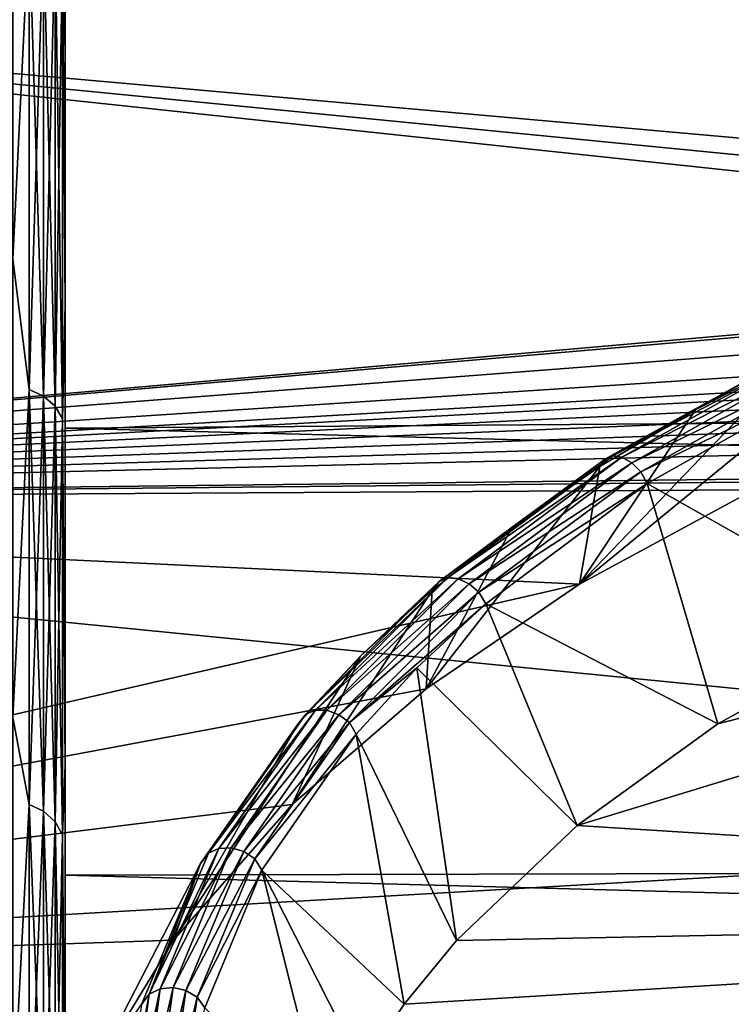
# Model space of a CAD drawing. Header units: metres. Extents: x -31 to 116, y -84 to 84.
# Tile 282 of 656: x 12.24 to 16.26, y -50.27 to -44.72. Entities that reach past the tile are written whole.
import ezdxf

# ---------------------------------------------------------------- set-up
doc = ezdxf.new("R2010")
doc.units = ezdxf.units.M
doc.layers.add('solid_80010000GA_11_1', color=7, linetype='CONTINUOUS')

msp = doc.modelspace()

# ---------------------------------------------------------------- linework, layer by layer
at = {"layer": 'solid_80010000GA_11_1'}
for points in [[(23.04767, -45.987389, 39.7789), (23.04767, -42.828629, 43.16143), (5.595928, -44.432323, 41.173279)], [(5.595928, -44.432323, -41.173279), (23.04767, -43.16143, -42.828629), (23.04767, -46.293915, -39.421745)], [(12.205235, -43.157959, -28.593248), (12.205235, -46.069187, -24.323919), (12.296415, -44.176739, -27.203579)], [(12.296415, -44.176739, 27.203579), (12.205235, -46.069187, 24.323919), (12.205235, -43.157959, 28.593248)], [(12.485639, -44.334316, 27.313932), (12.5, -43.394642, 28.777632), (12.5, -44.898903, 26.658291)], [(12.485639, -44.334316, -27.313931), (12.5, -46.329247, -24.473696), (12.5, -43.40633, -28.761806)], [(12.5, -44.898903, 26.658291), (12.5, -43.394642, 28.777632), (12.5, -44.230812, 38.485485)], [(12.5, -43.40633, -28.761806), (12.5, -46.329247, -24.473696), (12.5, -44.230812, -38.485485)], [(12.205235, -46.069187, -24.323919), (12.296415, -46.804512, -23.157879), (12.296415, -44.176739, -27.203579)], [(12.296415, -46.804512, 23.157879), (12.205235, -46.069187, 24.323919), (12.296415, -44.176739, 27.203579)], [(12.296415, -44.176739, -27.203579), (12.296415, -46.804512, -23.157879), (12.378717, -44.212067, -27.228317)], [(12.296415, -44.176739, 27.203579), (12.378717, -44.212067, 27.228319), (12.378717, -46.841476, 23.180094)], [(12.296415, -46.804512, 23.157879), (12.296415, -44.176739, 27.203579), (12.378717, -46.841476, 23.180094)], [(12.296415, -46.804512, -23.157879), (12.378717, -46.841476, -23.180094), (12.378717, -44.212067, -27.228317)], [(12.378717, -44.212067, -27.228317), (12.378717, -46.841476, -23.180094), (12.443876, -44.266327, -27.266317)], [(12.378717, -44.212067, 27.228319), (12.443876, -44.266327, 27.266317), (12.443876, -46.898254, 23.214218)], [(12.378717, -46.841476, 23.180094), (12.378717, -44.212067, 27.228319), (12.443876, -46.898254, 23.214218)], [(12.5, -44.230812, -38.485485), (12.5, -47.021606, -35.020927), (103, -46.390305, -39.609806)], [(12.5, -44.230812, 38.485485), (20.001122, -44.28376, 38.723598), (103, -46.380795, 39.620941)], [(12.5, -47.021599, 35.020939), (12.5, -44.230812, 38.485485), (103, -46.380795, 39.620941)], [(12.5, -44.898903, 26.658291), (12.5, -44.230812, 38.485485), (12.5, -47.021599, 35.020939)], [(12.5, -46.329247, -24.473696), (12.5, -47.021606, -35.020927), (12.5, -44.230812, -38.485485)], [(20.001122, -44.28376, -38.723598), (12.5, -44.230812, -38.485485), (103, -46.390305, -39.609806)], [(12.378717, -46.841476, -23.180094), (12.443876, -46.898254, -23.214218), (12.443876, -44.266327, -27.266317)], [(12.443876, -44.266327, -27.266317), (12.443876, -46.898254, -23.214218), (12.485639, -44.334316, -27.313931)], [(12.443876, -44.266327, 27.266317), (12.485639, -44.334316, 27.313932), (12.485639, -46.969398, 23.256975)], [(12.443876, -46.898254, 23.214218), (12.443876, -44.266327, 27.266317), (12.485639, -46.969398, 23.256975)], [(12.443876, -46.898254, -23.214218), (12.485639, -46.969398, -23.256975), (12.485639, -44.334316, -27.313931)], [(12.485639, -44.334316, 27.313932), (12.5, -44.898903, 26.658291), (12.5, -46.322567, 24.484312)], [(12.485639, -46.969398, 23.256975), (12.485639, -44.334316, 27.313932), (12.5, -46.322567, 24.484312)], [(12.485639, -44.334316, -27.313931), (12.485639, -46.969398, -23.256975), (12.5, -46.329247, -24.473696)], [(5.595928, -47.434151, -37.67588), (5.595928, -44.432323, -41.173279), (23.04767, -46.293915, -39.421745)], [(21.746084, -46.015491, 39.712269), (5.595928, -44.432323, 41.173279), (5.595928, -47.434151, 37.675877)], [(21.746084, -46.015491, 39.712269), (23.04767, -45.987389, 39.7789), (5.595928, -44.432323, 41.173279)], [(12.5, -46.322567, 24.484312), (12.5, -44.898903, 26.658291), (12.5, -47.021599, 35.020939)], [(20.454863, -46.149815, 39.523384), (21.746084, -46.015491, 39.712269), (5.595928, -47.434151, 37.675877)], [(12.205235, -46.069187, -24.323919), (12.205235, -48.653358, -19.849045), (12.296415, -46.804512, -23.157879)], [(12.296415, -46.804512, 23.157879), (12.205235, -48.653358, 19.849045), (12.205235, -46.069187, 24.323919)], [(19.199436, -46.386986, 39.213951), (20.454863, -46.149815, 39.523384), (5.595928, -47.434151, 37.675877)], [(5.595928, -47.434151, -37.67588), (23.04767, -46.293915, -39.421745), (23.04767, -49.158199, -35.786476)], [(12.485639, -46.969398, 23.256975), (12.5, -46.322567, 24.484312), (12.5, -48.919403, 19.987633)], [(12.485639, -46.969398, -23.256975), (12.5, -48.9221, -19.982542), (12.5, -46.329247, -24.473696)], [(12.5, -48.919403, 19.987633), (12.5, -46.322567, 24.484312), (12.5, -47.021599, 35.020939)], [(12.5, -46.329247, -24.473696), (12.5, -48.9221, -19.982542), (12.5, -47.021606, -35.020927)], [(18.000135, -46.721909, 38.785706), (19.199436, -46.386986, 39.213951), (5.595928, -47.434151, 37.675877)], [(12.5, -47.021599, 35.020939), (103, -46.380795, 39.620941), (103, -49.348675, 35.856754)], [(12.5, -47.021606, -35.020927), (103, -49.354969, -35.848087), (103, -46.390305, -39.609806)], [(15.547988, -47.194687, 36.320313), (16.686285, -46.566364, 37.090343), (16.652039, -46.582039, 37.155186)], [(15.589258, -47.177181, 36.2603), (16.686285, -46.566364, 37.090343), (15.547988, -47.194687, 36.320313)], [(15.589258, -47.177181, 36.2603), (16.729986, -46.576706, 37.030239), (16.686285, -46.566364, 37.090343)], [(16.507898, -46.996311, 37.5863), (15.401683, -47.902313, 37.257629), (16.63205, -46.621281, 37.215485)], [(16.055054, -46.918617, 36.81168), (16.63205, -46.621281, 37.215485), (15.401683, -47.902313, 37.257629)], [(15.547988, -47.194687, 36.320313), (16.652039, -46.582039, 37.155186), (16.055054, -46.918617, 36.81168)], [(15.589258, -47.177181, 36.2603), (15.641059, -47.184849, 36.20668), (16.729986, -46.576706, 37.030239)], [(15.641059, -47.184849, 36.20668), (16.776997, -46.611744, 36.983429), (16.729986, -46.576706, 37.030239)], [(15.641059, -47.184849, 36.20668), (15.696116, -47.216751, 36.16708), (16.776997, -46.611744, 36.983429)], [(15.696116, -47.216751, 36.16708), (16.820667, -46.666401, 36.956436), (16.776997, -46.611744, 36.983429)], [(16.055054, -46.918617, 36.81168), (16.652039, -46.582039, 37.155186), (16.63205, -46.621281, 37.215485)], [(15.696116, -47.216751, 36.16708), (15.746662, -47.268253, 36.146992), (16.820667, -46.666401, 36.956436)], [(15.746662, -47.268253, 36.146992), (16.854891, -46.732685, 36.952774), (16.820667, -46.666401, 36.956436)], [(17.866894, -46.77956, 38.713039), (18.000135, -46.721909, 38.785706), (5.595928, -47.434151, 37.675877)], [(15.746662, -47.268253, 36.146992), (15.78383, -47.333202, 36.147636), (16.854891, -46.732685, 36.952774)], [(16.854891, -46.732685, 36.952774), (15.78383, -47.333202, 36.147636), (17.196306, -48.133003, 37.000572)], [(17.770351, -46.849506, 38.62611), (17.866894, -46.77956, 38.713039), (5.595928, -47.434151, 37.675877)], [(17.71209, -46.924583, 38.533512), (17.770351, -46.849506, 38.62611), (5.595928, -47.434151, 37.675877)], [(12.205235, -48.653358, -19.849045), (12.296415, -49.14378, -18.938791), (12.296415, -46.804512, -23.157879)], [(12.296415, -49.14378, 18.938791), (12.205235, -48.653358, 19.849045), (12.296415, -46.804512, 23.157879)], [(12.296415, -46.804512, -23.157879), (12.296415, -49.14378, -18.938791), (12.378717, -46.841476, -23.180094)], [(12.296415, -46.804512, 23.157879), (12.378717, -46.841476, 23.180094), (12.378717, -49.182205, 18.958376)], [(12.296415, -49.14378, 18.938791), (12.296415, -46.804512, 23.157879), (12.378717, -49.182205, 18.958376)], [(12.296415, -49.14378, -18.938791), (12.378717, -49.182205, -18.958376), (12.378717, -46.841476, -23.180094)], [(12.378717, -46.841476, -23.180094), (12.378717, -49.182205, -18.958376), (12.443876, -46.898254, -23.214218)], [(12.378717, -46.841476, 23.180094), (12.443876, -46.898254, 23.214218), (12.443876, -49.241226, 18.988459)], [(12.378717, -49.182205, 18.958376), (12.378717, -46.841476, 23.180094), (12.443876, -49.241226, 18.988459)], [(12.378717, -49.182205, -18.958376), (12.443876, -49.241226, -18.988457), (12.443876, -46.898254, -23.214218)], [(12.443876, -46.898254, -23.214218), (12.443876, -49.241226, -18.988457), (12.485639, -46.969398, -23.256975)], [(12.443876, -46.898254, 23.214218), (12.485639, -46.969398, 23.256975), (12.485639, -49.315178, 19.02615)], [(12.443876, -49.241226, 18.988459), (12.443876, -46.898254, 23.214218), (12.485639, -49.315178, 19.02615)], [(17.689724, -46.99995, 38.441029), (17.71209, -46.924583, 38.533512), (5.595928, -47.434151, 37.675877)], [(15.388331, -49.26173, 35.440407), (23.04767, -49.742542, 34.969704), (23.04767, -46.927025, 38.665939)], [(16.182812, -48.689629, 36.240772), (15.388331, -49.26173, 35.440407), (23.04767, -46.927025, 38.665939)], [(16.055054, -46.918617, 36.81168), (15.401683, -47.902313, 37.257629), (15.516787, -47.238853, 36.372833)], [(15.547988, -47.194687, 36.320313), (16.055054, -46.918617, 36.81168), (15.516787, -47.238853, 36.372833)], [(17.196306, -48.133003, 37.000572), (16.182812, -48.689629, 36.240772), (23.04767, -46.927025, 38.665939)], [(17.700302, -47.072739, 38.352108), (17.689724, -46.99995, 38.441029), (5.595928, -47.434151, 37.675877)], [(12.443876, -49.241226, -18.988457), (12.485639, -49.315178, -19.02615), (12.485639, -46.969398, -23.256975)], [(12.485639, -49.315178, 19.02615), (12.485639, -46.969398, 23.256975), (12.5, -48.919403, 19.987633)], [(12.485639, -46.969398, -23.256975), (12.485639, -49.315178, -19.02615), (12.5, -48.9221, -19.982542)], [(16.507898, -46.996311, 37.5863), (16.384933, -47.368942, 37.955242), (15.401683, -47.902313, 37.257629)], [(12.5, -49.54129, 31.355318), (12.5, -47.021599, 35.020939), (103, -49.348675, 35.856754)], [(12.5, -48.919403, 19.987633), (12.5, -47.021599, 35.020939), (12.5, -49.54129, 31.355318)], [(12.5, -47.021606, -35.020927), (12.5, -49.541309, -31.355293), (103, -49.354969, -35.848087)], [(12.5, -48.9221, -19.982542), (12.5, -49.541309, -31.355293), (12.5, -47.021606, -35.020927)], [(17.742195, -47.141064, 38.269169), (17.700302, -47.072739, 38.352108), (5.595928, -47.434151, 37.675877)], [(16.655378, -47.305668, 38.040218), (17.742195, -47.141064, 38.269169), (5.595928, -47.434151, 37.675877)], [(15.589258, -47.177181, 36.2603), (15.547988, -47.194687, 36.320313), (14.609769, -47.886299, 35.355602)], [(15.589258, -47.177181, 36.2603), (14.609769, -47.886299, 35.355602), (14.657582, -47.86639, 35.301548)], [(15.589258, -47.177181, 36.2603), (14.657582, -47.86639, 35.301548), (15.641059, -47.184849, 36.20668)], [(14.609769, -47.886299, 35.355602), (15.547988, -47.194687, 36.320313), (15.020815, -47.579338, 35.9007)], [(14.657582, -47.86639, 35.301548), (14.716535, -47.870865, 35.255558), (15.641059, -47.184849, 36.20668)], [(15.641059, -47.184849, 36.20668), (14.716535, -47.870865, 35.255558), (15.696116, -47.216751, 36.16708)], [(14.716535, -47.870865, 35.255558), (14.778352, -47.899231, 35.224182), (15.696116, -47.216751, 36.16708)], [(15.696116, -47.216751, 36.16708), (14.778352, -47.899231, 35.224182), (15.746662, -47.268253, 36.146992)], [(15.547988, -47.194687, 36.320313), (15.516787, -47.238853, 36.372833), (15.020815, -47.579338, 35.9007)], [(15.516787, -47.238853, 36.372833), (15.401683, -47.902313, 37.257629), (14.536584, -48.492096, 36.467396)], [(15.516787, -47.238853, 36.372833), (14.536584, -48.492096, 36.467396), (15.020815, -47.579338, 35.9007)], [(14.778352, -47.899231, 35.224182), (14.834327, -47.947361, 35.211746), (15.746662, -47.268253, 36.146992)], [(15.746662, -47.268253, 36.146992), (14.834327, -47.947361, 35.211746), (15.78383, -47.333202, 36.147636)], [(16.511103, -47.325165, 38.012699), (16.655378, -47.305668, 38.040218), (5.595928, -47.434151, 37.675877)], [(16.384933, -47.368942, 37.955242), (16.511103, -47.325165, 38.012699), (5.595928, -47.434151, 37.675877)], [(14.834327, -47.947361, 35.211746), (14.872589, -48.01199, 35.215084), (15.78383, -47.333202, 36.147636)], [(15.78383, -47.333202, 36.147636), (14.872589, -48.01199, 35.215084), (16.182812, -48.689629, 36.240772)], [(15.78383, -47.333202, 36.147636), (16.182812, -48.689629, 36.240772), (17.196306, -48.133003, 37.000572)], [(15.401683, -47.902313, 37.257629), (16.384933, -47.368942, 37.955242), (5.595928, -47.434151, 37.675877)], [(5.595928, -50.161377, -33.960369), (5.595928, -47.434151, -37.67588), (23.04767, -49.158199, -35.786476)], [(15.401683, -47.902313, 37.257629), (5.595928, -47.434151, 37.675877), (5.595928, -50.161377, 33.960369)], [(15.020815, -47.579338, 35.9007), (14.536584, -48.492096, 36.467396), (14.56986, -47.936802, 35.397751)], [(14.609769, -47.886299, 35.355602), (15.020815, -47.579338, 35.9007), (14.56986, -47.936802, 35.397751)], [(14.536584, -48.492096, 36.467396), (15.401683, -47.902313, 37.257629), (5.595928, -50.161377, 33.960369)], [(14.657582, -47.86639, 35.301548), (14.609769, -47.886299, 35.355602), (13.857781, -48.634933, 34.278088)], [(14.657582, -47.86639, 35.301548), (13.857781, -48.634933, 34.278088), (13.911362, -48.612045, 34.231087)], [(13.857781, -48.634933, 34.278088), (14.609769, -47.886299, 35.355602), (14.166257, -48.308281, 34.86636)], [(14.657582, -47.86639, 35.301548), (13.911362, -48.612045, 34.231087), (14.716535, -47.870865, 35.255558)], [(13.911362, -48.612045, 34.231087), (13.976282, -48.612858, 34.193741), (14.716535, -47.870865, 35.255558)], [(14.716535, -47.870865, 35.255558), (13.976282, -48.612858, 34.193741), (14.778352, -47.899231, 35.224182)], [(13.976282, -48.612858, 34.193741), (14.043428, -48.637383, 34.171391), (14.778352, -47.899231, 35.224182)], [(14.778352, -47.899231, 35.224182), (14.043428, -48.637383, 34.171391), (14.834327, -47.947361, 35.211746)], [(14.609769, -47.886299, 35.355602), (14.56986, -47.936802, 35.397751), (14.166257, -48.308281, 34.86636)], [(14.56986, -47.936802, 35.397751), (14.536584, -48.492096, 36.467396), (13.781137, -49.144299, 35.566833)], [(14.56986, -47.936802, 35.397751), (13.781137, -49.144299, 35.566833), (14.166257, -48.308281, 34.86636)], [(14.043428, -48.637383, 34.171391), (14.10335, -48.682045, 34.167084), (14.834327, -47.947361, 35.211746)], [(14.834327, -47.947361, 35.211746), (14.10335, -48.682045, 34.167084), (14.872589, -48.01199, 35.215084)], [(14.10335, -48.682045, 34.167084), (14.483552, -48.373837, 34.7061), (14.872589, -48.01199, 35.215084)], [(14.872589, -48.01199, 35.215084), (14.483552, -48.373837, 34.7061), (15.388331, -49.26173, 35.440407)], [(14.872589, -48.01199, 35.215084), (15.388331, -49.26173, 35.440407), (16.182812, -48.689629, 36.240772)], [(14.166257, -48.308281, 34.86636), (13.781137, -49.144299, 35.566833), (13.110975, -49.909241, 34.470291)], [(14.166257, -48.308281, 34.86636), (13.110975, -49.909241, 34.470291), (13.812489, -48.690735, 34.309467)], [(13.857781, -48.634933, 34.278088), (14.166257, -48.308281, 34.86636), (13.812489, -48.690735, 34.309467)], [(14.10335, -48.682045, 34.167084), (14.142232, -48.746643, 34.172173), (14.483552, -48.373837, 34.7061)], [(14.483552, -48.373837, 34.7061), (14.142232, -48.746643, 34.172173), (14.707424, -49.909691, 34.505821)], [(14.483552, -48.373837, 34.7061), (14.707424, -49.909691, 34.505821), (15.388331, -49.26173, 35.440407)], [(13.781137, -49.144299, 35.566833), (14.536584, -48.492096, 36.467396), (5.595928, -50.161377, 33.960369)], [(13.911362, -48.612045, 34.231087), (13.857781, -48.634933, 34.278088), (13.30866, -49.418144, 33.107506)], [(13.911362, -48.612045, 34.231087), (13.30866, -49.418144, 33.107506), (13.366918, -49.391758, 33.068542)], [(13.911362, -48.612045, 34.231087), (13.366918, -49.391758, 33.068542), (13.976282, -48.612858, 34.193741)], [(13.366918, -49.391758, 33.068542), (13.436399, -49.388512, 33.04068), (13.976282, -48.612858, 34.193741)], [(13.976282, -48.612858, 34.193741), (13.436399, -49.388512, 33.04068), (14.043428, -48.637383, 34.171391)], [(12.205235, -48.653358, -19.849045), (12.205235, -50.89603, -15.193631), (12.296415, -49.14378, -18.938791)], [(12.296415, -49.14378, 18.938791), (12.205235, -50.89603, 15.193631), (12.205235, -48.653358, 19.849045)], [(13.30866, -49.418144, 33.107506), (13.857781, -48.634933, 34.278088), (13.812489, -48.690735, 34.309467)], [(13.436399, -49.388512, 33.04068), (13.507336, -49.408997, 33.02792), (14.043428, -48.637383, 34.171391)], [(14.043428, -48.637383, 34.171391), (13.507336, -49.408997, 33.02792), (14.10335, -48.682045, 34.167084)], [(13.812489, -48.690735, 34.309467), (13.110975, -49.909241, 34.470291), (13.262648, -49.477062, 33.131084)], [(13.30866, -49.418144, 33.107506), (13.812489, -48.690735, 34.309467), (13.262648, -49.477062, 33.131084)], [(13.507336, -49.408997, 33.02792), (13.569741, -49.450199, 33.031979), (14.10335, -48.682045, 34.167084)], [(14.10335, -48.682045, 34.167084), (13.569741, -49.450199, 33.031979), (14.142232, -48.746643, 34.172173)], [(13.569741, -49.450199, 33.031979), (13.610387, -49.513538, 33.040485), (14.142232, -48.746643, 34.172173)], [(14.142232, -48.746643, 34.172173), (13.610387, -49.513538, 33.040485), (14.411539, -50.268642, 33.973789)], [(14.142232, -48.746643, 34.172173), (14.411539, -50.268642, 33.973789), (14.707424, -49.909691, 34.505821)], [(12.485639, -49.315178, 19.02615), (12.5, -48.919403, 19.987633), (12.5, -51.171131, 15.313126)], [(12.485639, -49.315178, -19.02615), (12.5, -51.17144, -15.312445), (12.5, -48.9221, -19.982542)], [(12.5, -51.171131, 15.313126), (12.5, -48.919403, 19.987633), (12.5, -49.54129, 31.355318)], [(12.5, -48.9221, -19.982542), (12.5, -51.17144, -15.312445), (12.5, -49.541309, -31.355293)], [(13.110975, -49.909241, 34.470291), (13.781137, -49.144299, 35.566833), (5.595928, -50.161377, 33.960369)], [(5.595928, -50.161377, -33.960369), (23.04767, -49.158199, -35.786476), (23.04767, -51.737694, -31.943884)], [(12.205235, -50.89603, -15.193631), (12.296415, -51.183163, -14.566858), (12.296415, -49.14378, -18.938791)], [(12.296415, -51.183163, 14.566858), (12.205235, -50.89603, 15.193631), (12.296415, -49.14378, 18.938791)], [(12.296415, -49.14378, -18.938791), (12.296415, -51.183163, -14.566858), (12.378717, -49.182205, -18.958376)], [(12.296415, -49.14378, 18.938791), (12.378717, -49.182205, 18.958376), (12.378717, -51.222858, 14.583716)], [(12.296415, -51.183163, 14.566858), (12.296415, -49.14378, 18.938791), (12.378717, -51.222858, 14.583716)], [(12.296415, -51.183163, -14.566858), (12.378717, -51.222858, -14.583716), (12.378717, -49.182205, -18.958376)], [(12.378717, -49.182205, -18.958376), (12.378717, -51.222858, -14.583716), (12.443876, -49.241226, -18.988457)], [(12.378717, -49.182205, 18.958376), (12.443876, -49.241226, 18.988459), (12.443876, -51.283833, 14.609609)], [(12.378717, -51.222858, 14.583716), (12.378717, -49.182205, 18.958376), (12.443876, -51.283833, 14.609609)], [(12.378717, -51.222858, -14.583716), (12.443876, -51.283833, -14.609609), (12.443876, -49.241226, -18.988457)], [(12.443876, -49.241226, -18.988457), (12.443876, -51.283833, -14.609609), (12.485639, -49.315178, -19.02615)], [(12.443876, -49.241226, 18.988459), (12.485639, -49.315178, 19.02615), (12.485639, -51.360233, 14.642053)], [(12.443876, -51.283833, 14.609609), (12.443876, -49.241226, 18.988459), (12.485639, -51.360233, 14.642053)], [(15.388331, -49.26173, 35.440407), (14.707424, -49.909691, 34.505821), (23.04767, -49.742542, 34.969704)], [(12.443876, -51.283833, -14.609609), (12.485639, -51.360233, -14.642052), (12.485639, -49.315178, -19.02615)], [(12.485639, -51.360233, 14.642053), (12.485639, -49.315178, 19.02615), (12.5, -51.171131, 15.313126)], [(12.485639, -49.315178, -19.02615), (12.485639, -51.360233, -14.642052), (12.5, -51.17144, -15.312445)], [(12.5, -49.54129, 31.355318), (103, -49.348675, 35.856754), (103, -52.012264, 31.870413)], [(12.5, -49.541309, -31.355293), (103, -52.015404, -31.86529), (103, -49.354969, -35.848087)], [(13.366918, -49.391758, 33.068542), (13.30866, -49.418144, 33.107506), (12.974523, -50.213921, 31.866684)], [(13.366918, -49.391758, 33.068542), (12.974523, -50.213921, 31.866684), (13.036091, -50.18362, 31.836548)], [(13.036091, -50.18362, 31.836548), (13.108545, -50.176033, 31.818773), (13.436399, -49.388512, 33.04068)], [(13.366918, -49.391758, 33.068542), (13.036091, -50.18362, 31.836548), (13.436399, -49.388512, 33.04068)], [(13.436399, -49.388512, 33.04068), (13.108545, -50.176033, 31.818773), (13.507336, -49.408997, 33.02792)], [(12.974523, -50.213921, 31.866684), (13.30866, -49.418144, 33.107506), (13.262648, -49.477062, 33.131084)], [(13.108545, -50.176033, 31.818773), (13.181679, -50.192364, 31.815948), (13.507336, -49.408997, 33.02792)], [(13.507336, -49.408997, 33.02792), (13.181679, -50.192364, 31.815948), (13.569741, -49.450199, 33.031979)], [(13.181679, -50.192364, 31.815948), (13.245184, -50.230171, 31.828386), (13.569741, -49.450199, 33.031979)], [(13.569741, -49.450199, 33.031979), (13.245184, -50.230171, 31.828386), (13.610387, -49.513538, 33.040485)], [(13.262648, -49.477062, 33.131084), (13.110975, -49.909241, 34.470291), (12.64881, -50.667568, 33.335228)], [(13.262648, -49.477062, 33.131084), (12.64881, -50.667568, 33.335228), (12.930329, -50.27182, 31.889578)], [(12.974523, -50.213921, 31.866684), (13.262648, -49.477062, 33.131084), (12.930329, -50.27182, 31.889578)], [(13.245184, -50.230171, 31.828386), (13.288309, -50.289673, 31.84478), (13.610387, -49.513538, 33.040485)], [(13.610387, -49.513538, 33.040485), (13.288309, -50.289673, 31.84478), (13.980919, -50.990322, 32.870361)], [(13.610387, -49.513538, 33.040485), (13.980919, -50.990322, 32.870361), (14.173685, -50.62418, 33.43605)], [(13.610387, -49.513538, 33.040485), (14.173685, -50.62418, 33.43605), (14.411539, -50.268642, 33.973789)], [(12.5, -51.775623, 27.509621), (12.5, -49.54129, 31.355318), (103, -52.012264, 31.870413)], [(12.5, -51.171131, 15.313126), (12.5, -49.54129, 31.355318), (12.5, -51.775623, 27.509621)], [(12.5, -49.541309, -31.355293), (12.5, -51.775642, -27.509588), (103, -52.015404, -31.86529)], [(12.5, -51.17144, -15.312445), (12.5, -51.775642, -27.509588), (12.5, -49.541309, -31.355293)], [(13.715756, -52.10981, 31.058458), (23.04767, -52.267593, 31.069263), (23.04767, -49.742542, 34.969704)], [(13.748599, -51.740242, 31.671097), (13.715756, -52.10981, 31.058458), (23.04767, -49.742542, 34.969704)], [(13.83799, -51.36483, 32.278545), (13.748599, -51.740242, 31.671097), (23.04767, -49.742542, 34.969704)], [(13.980919, -50.990322, 32.870361), (13.83799, -51.36483, 32.278545), (23.04767, -49.742542, 34.969704)], [(14.173685, -50.62418, 33.43605), (13.980919, -50.990322, 32.870361), (23.04767, -49.742542, 34.969704)], [(14.411539, -50.268642, 33.973789), (14.173685, -50.62418, 33.43605), (23.04767, -49.742542, 34.969704)], [(14.707424, -49.909691, 34.505821), (14.411539, -50.268642, 33.973789), (23.04767, -49.742542, 34.969704)], [(12.64881, -50.667568, 33.335228), (13.110975, -49.909241, 34.470291), (5.595928, -50.161377, 33.960369)], [(5.595928, -52.598217, -30.048264), (5.595928, -50.161377, -33.960369), (23.04767, -51.737694, -31.943884)], [(12.64881, -50.667568, 33.335228), (5.595928, -50.161377, 33.960369), (5.595928, -52.598217, 30.048264)], [(12.926297, -50.966965, 30.560596), (13.000015, -50.954884, 30.553238), (13.108545, -50.176033, 31.818773)], [(13.036091, -50.18362, 31.836548), (12.926297, -50.966965, 30.560596), (13.108545, -50.176033, 31.818773)], [(13.108545, -50.176033, 31.818773), (13.000015, -50.954884, 30.553238), (13.181679, -50.192364, 31.815948)], [(12.974523, -50.213921, 31.866684), (12.930329, -50.27182, 31.889578), (12.819087, -51.052738, 30.613352)], [(12.862992, -51.001438, 30.581394), (12.974523, -50.213921, 31.866684), (12.819087, -51.052738, 30.613352)], [(13.036091, -50.18362, 31.836548), (12.974523, -50.213921, 31.866684), (12.862992, -51.001438, 30.581394)], [(13.036091, -50.18362, 31.836548), (12.862992, -51.001438, 30.581394), (12.926297, -50.966965, 30.560596)], [(13.000015, -50.954884, 30.553238), (13.073738, -50.967033, 30.560438), (13.181679, -50.192364, 31.815948)], [(13.181679, -50.192364, 31.815948), (13.073738, -50.967033, 30.560438), (13.245184, -50.230171, 31.828386)], [(13.073738, -50.967033, 30.560438), (13.137057, -51.00156, 30.5811), (13.245184, -50.230171, 31.828386)], [(13.245184, -50.230171, 31.828386), (13.137057, -51.00156, 30.5811), (13.288309, -50.289673, 31.84478)]]:
    msp.add_3dface(points, dxfattribs=at)

doc.saveas('drawing.dxf')
